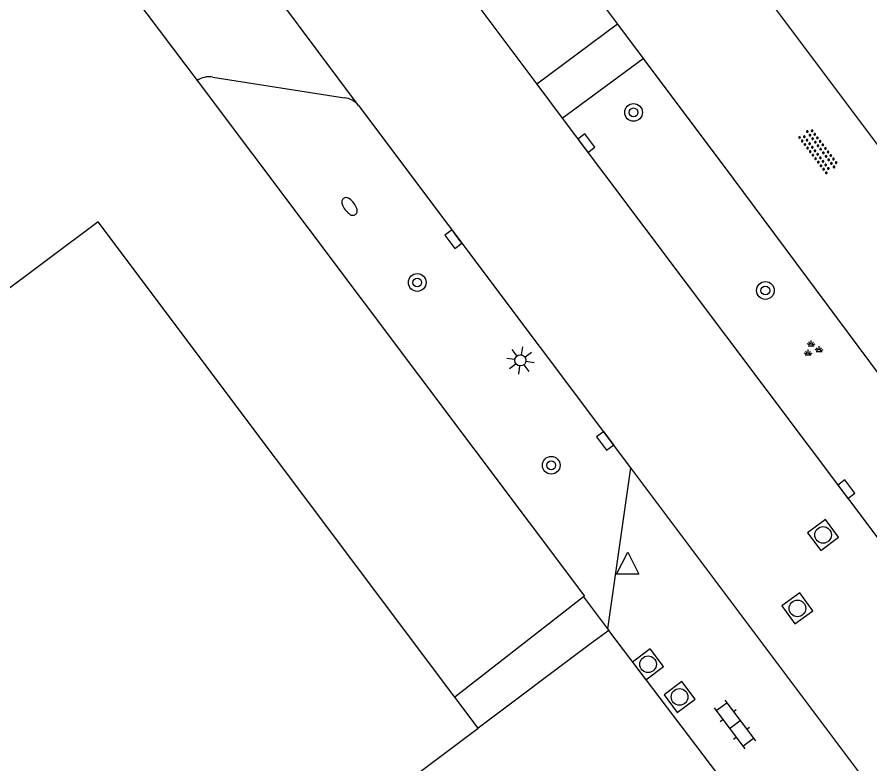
# Model space of a CAD drawing. Extents: x 130998 to 133001, y 398999 to 403002.
# Drawn here: x 131844.93 to 131883.4, y 400434.54 to 400468.25 of the extents above; entities that cross this region are included whole.
import ezdxf

# ---------------------------------------------------------------- set-up
doc = ezdxf.new("R2010")
doc.units = 0
for name, color, linetype in [('gg-afsc-erfafscheiding', 7, 'Continuous'), ('gg-afsc-hekwerk', 7, 'Continuous'), ('gg-afsc-muur', 7, 'Continuous'), ('gg-bbg-hoofdgebouw', 7, 'Continuous'), ('gg-knt-verharding', 7, 'Continuous'), ('gg-knt-verharding nz', 7, 'Continuous'), ('gt-grn-weggrens', 7, 'Continuous'), ('gt-symb-boom', 7, 'Continuous'), ('gt-symb-brandkraan', 7, 'Continuous'), ('gt-symb-groenvak', 7, 'Continuous'), ('gt-symb-klinker verharding', 7, 'Continuous'), ('gt-symb-kolk', 7, 'Continuous'), ('gt-symb-lichtmast', 7, 'Continuous'), ('gt-symb-overige verharding', 7, 'Continuous'), ('gt-symb-rioolschacht', 7, 'Continuous'), ('gt-symb-waterafsluiter', 7, 'Continuous')]:
    doc.layers.add(name, color=color, linetype=linetype)

# ---------------------------------------------------------------- blocks, each defined once
blk = doc.blocks.new('gt0-RS')
at = {"layer": 'gt-symb-rioolschacht'}
blk.add_lwpolyline([(-0.5, -0.5), (0.5, -0.5), (0.5, 0.5), (-0.5, 0.5)], close=True, dxfattribs=at)
blk.add_circle((0, 0), 0.375, dxfattribs=at)
blk = doc.blocks.new('gt0-KL1')
at = {"layer": 'gt-symb-klinker verharding'}
for p, q in [((-0.5, 0.3), (-0.5, 0.45)), ((0.5, 0.3), (0.5, 0.45)), ((-1.15, 0.3), (1.15, 0.3)), ((-1, -0.3), (-1, 0.3)), ((0, -0.3), (0, 0.3)), ((1, -0.3), (1, 0.3)), ((-1.15, -0.3), (1.15, -0.3)), ((-0.5, -0.45), (-0.5, -0.3)), ((0.5, -0.45), (0.5, -0.3))]:
    blk.add_line(p, q, dxfattribs=at)
blk = doc.blocks.new('gt0-WAFSL')
at = {"layer": 'gt-symb-waterafsluiter'}
for p, q in [((-0.5, -0.333), (0, 0.667)), ((0, 0.667), (0.5, -0.333)), ((0.5, -0.333), (-0.5, -0.333))]:
    blk.add_line(p, q, dxfattribs=at)
blk = doc.blocks.new('gt0-KOLK')
at = {"layer": 'gt-symb-kolk'}
blk.add_lwpolyline([(0, 0), (0.375, 0), (0.375, 0.4), (-0.375, 0.4), (-0.375, 0), (0, 0)], dxfattribs=at)
blk = doc.blocks.new('gt0-BOOM')
at = {"layer": 'gt-symb-boom'}
for radius in [0.4, 0.2]:
    blk.add_circle((0, 0), radius, dxfattribs=at)
blk = doc.blocks.new('gt0-GRVAK')
at = {"layer": 'gt-symb-groenvak'}
for p, q in [((-0.047, 0.214), (-0.047, 0.393)), ((-0.11, 0.189), (-0.228, 0.24)), ((-0.182, 0.153), (0.088, 0.153)), ((-0.091, 0.211), (-0.156, 0.322)), ((-0.004, 0.211), (0.061, 0.322)), ((0.015, 0.189), (0.133, 0.24)), ((0.262, -0.052), (0.197, 0.059)), ((0.305, -0.049), (0.305, 0.13)), ((0.349, -0.052), (0.414, 0.059)), ((-0.245, -0.228), (-0.363, -0.177)), ((-0.318, -0.264), (-0.047, -0.264)), ((-0.226, -0.206), (-0.291, -0.095)), ((-0.183, -0.203), (-0.183, -0.024)), ((-0.139, -0.206), (-0.074, -0.095)), ((-0.12, -0.228), (-0.002, -0.177)), ((0.243, -0.074), (0.125, -0.023)), ((0.17, -0.11), (0.441, -0.11)), ((0.368, -0.074), (0.486, -0.023))]:
    blk.add_line(p, q, dxfattribs=at)
blk = doc.blocks.new('gt0-OVH')
at = {"layer": 'gt-symb-overige verharding'}
for points in [[(-0.972, 0.298), (-0.967, 0.308), (-0.965, 0.319), (-0.966, 0.33), (-0.971, 0.34), (-0.978, 0.348), (-0.988, 0.353), (-0.999, 0.355), (-1.01, 0.354), (-1.02, 0.349), (-1.028, 0.342), (-1.033, 0.332), (-1.035, 0.321), (-1.034, 0.31), (-1.029, 0.3), (-1.022, 0.292), (-1.012, 0.287), (-1.001, 0.285), (-0.99, 0.286), (-0.98, 0.291)], [(-0.872, 0.106), (-0.867, 0.116), (-0.865, 0.126), (-0.866, 0.137), (-0.871, 0.147), (-0.878, 0.156), (-0.888, 0.161), (-0.899, 0.163), (-0.91, 0.162), (-0.92, 0.157), (-0.928, 0.15), (-0.933, 0.14), (-0.935, 0.129), (-0.934, 0.118), (-0.929, 0.108), (-0.922, 0.1), (-0.912, 0.095), (-0.901, 0.092), (-0.89, 0.094), (-0.88, 0.098)], [(-0.772, 0.298), (-0.767, 0.308), (-0.765, 0.319), (-0.766, 0.33), (-0.771, 0.34), (-0.778, 0.348), (-0.788, 0.353), (-0.799, 0.355), (-0.81, 0.354), (-0.82, 0.349), (-0.828, 0.342), (-0.833, 0.332), (-0.835, 0.321), (-0.834, 0.31), (-0.829, 0.3), (-0.822, 0.292), (-0.812, 0.287), (-0.801, 0.285), (-0.79, 0.286), (-0.78, 0.291)], [(-0.672, 0.106), (-0.667, 0.116), (-0.665, 0.126), (-0.666, 0.137), (-0.671, 0.147), (-0.678, 0.156), (-0.688, 0.161), (-0.699, 0.163), (-0.71, 0.162), (-0.72, 0.157), (-0.728, 0.15), (-0.733, 0.14), (-0.735, 0.129), (-0.734, 0.118), (-0.729, 0.108), (-0.722, 0.1), (-0.712, 0.095), (-0.701, 0.092), (-0.69, 0.094), (-0.68, 0.098)], [(-0.572, 0.298), (-0.567, 0.308), (-0.565, 0.319), (-0.566, 0.33), (-0.571, 0.34), (-0.578, 0.348), (-0.588, 0.353), (-0.599, 0.355), (-0.61, 0.354), (-0.62, 0.349), (-0.628, 0.342), (-0.633, 0.332), (-0.635, 0.321), (-0.634, 0.31), (-0.629, 0.3), (-0.622, 0.292), (-0.612, 0.287), (-0.601, 0.285), (-0.59, 0.286), (-0.58, 0.291)], [(-0.472, 0.106), (-0.467, 0.116), (-0.465, 0.126), (-0.466, 0.137), (-0.471, 0.147), (-0.478, 0.156), (-0.488, 0.161), (-0.499, 0.163), (-0.51, 0.162), (-0.52, 0.157), (-0.528, 0.15), (-0.533, 0.14), (-0.535, 0.129), (-0.534, 0.118), (-0.529, 0.108), (-0.522, 0.1), (-0.512, 0.095), (-0.501, 0.092), (-0.49, 0.094), (-0.48, 0.098)], [(-0.372, 0.298), (-0.367, 0.308), (-0.365, 0.319), (-0.366, 0.33), (-0.371, 0.34), (-0.378, 0.348), (-0.388, 0.353), (-0.399, 0.355), (-0.41, 0.354), (-0.42, 0.349), (-0.428, 0.342), (-0.433, 0.332), (-0.435, 0.321), (-0.434, 0.31), (-0.429, 0.3), (-0.422, 0.292), (-0.412, 0.287), (-0.401, 0.285), (-0.39, 0.286), (-0.38, 0.291)], [(-0.272, 0.106), (-0.267, 0.116), (-0.265, 0.126), (-0.266, 0.137), (-0.271, 0.147), (-0.278, 0.156), (-0.288, 0.161), (-0.299, 0.163), (-0.31, 0.162), (-0.32, 0.157), (-0.328, 0.15), (-0.333, 0.14), (-0.335, 0.129), (-0.334, 0.118), (-0.329, 0.108), (-0.322, 0.1), (-0.312, 0.095), (-0.301, 0.092), (-0.29, 0.094), (-0.28, 0.098)], [(-0.172, 0.298), (-0.167, 0.308), (-0.165, 0.319), (-0.166, 0.33), (-0.171, 0.34), (-0.178, 0.348), (-0.188, 0.353), (-0.199, 0.355), (-0.21, 0.354), (-0.22, 0.349), (-0.228, 0.342), (-0.233, 0.332), (-0.235, 0.321), (-0.234, 0.31), (-0.229, 0.3), (-0.222, 0.292), (-0.212, 0.287), (-0.201, 0.285), (-0.19, 0.286), (-0.18, 0.291)], [(-0.072, 0.106), (-0.067, 0.116), (-0.065, 0.126), (-0.066, 0.137), (-0.071, 0.147), (-0.078, 0.156), (-0.088, 0.161), (-0.099, 0.163), (-0.11, 0.162), (-0.12, 0.157), (-0.128, 0.15), (-0.133, 0.14), (-0.135, 0.129), (-0.134, 0.118), (-0.129, 0.108), (-0.122, 0.1), (-0.112, 0.095), (-0.101, 0.092), (-0.09, 0.094), (-0.08, 0.098)], [(0.028, 0.298), (0.033, 0.308), (0.035, 0.319), (0.034, 0.33), (0.029, 0.34), (0.022, 0.348), (0.012, 0.353), (0.001, 0.355), (-0.01, 0.354), (-0.02, 0.349), (-0.028, 0.342), (-0.033, 0.332), (-0.035, 0.321), (-0.034, 0.31), (-0.029, 0.3), (-0.022, 0.292), (-0.012, 0.287), (-0.001, 0.285), (0.01, 0.286), (0.02, 0.291)], [(0.128, 0.106), (0.133, 0.116), (0.135, 0.126), (0.134, 0.137), (0.129, 0.147), (0.122, 0.156), (0.112, 0.161), (0.101, 0.163), (0.09, 0.162), (0.08, 0.157), (0.072, 0.15), (0.067, 0.14), (0.065, 0.129), (0.066, 0.118), (0.071, 0.108), (0.078, 0.1), (0.088, 0.095), (0.099, 0.092), (0.11, 0.094), (0.12, 0.098)], [(0.228, 0.298), (0.233, 0.308), (0.235, 0.319), (0.234, 0.33), (0.229, 0.34), (0.222, 0.348), (0.212, 0.353), (0.201, 0.355), (0.19, 0.354), (0.18, 0.349), (0.172, 0.342), (0.167, 0.332), (0.165, 0.321), (0.166, 0.31), (0.171, 0.3), (0.178, 0.292), (0.188, 0.287), (0.199, 0.285), (0.21, 0.286), (0.22, 0.291)], [(0.328, 0.106), (0.333, 0.116), (0.335, 0.126), (0.334, 0.137), (0.329, 0.147), (0.322, 0.156), (0.312, 0.161), (0.301, 0.163), (0.29, 0.162), (0.28, 0.157), (0.272, 0.15), (0.267, 0.14), (0.265, 0.129), (0.266, 0.118), (0.271, 0.108), (0.278, 0.1), (0.288, 0.095), (0.299, 0.092), (0.31, 0.094), (0.32, 0.098)], [(0.428, 0.298), (0.433, 0.308), (0.435, 0.319), (0.434, 0.33), (0.429, 0.34), (0.422, 0.348), (0.412, 0.353), (0.401, 0.355), (0.39, 0.354), (0.38, 0.349), (0.372, 0.342), (0.367, 0.332), (0.365, 0.321), (0.366, 0.31), (0.371, 0.3), (0.378, 0.292), (0.388, 0.287), (0.399, 0.285), (0.41, 0.286), (0.42, 0.291)], [(0.528, 0.106), (0.533, 0.116), (0.535, 0.126), (0.534, 0.137), (0.529, 0.147), (0.522, 0.156), (0.512, 0.161), (0.501, 0.163), (0.49, 0.162), (0.48, 0.157), (0.472, 0.15), (0.467, 0.14), (0.465, 0.129), (0.466, 0.118), (0.471, 0.108), (0.478, 0.1), (0.488, 0.095), (0.499, 0.092), (0.51, 0.094), (0.52, 0.098)], [(0.628, 0.298), (0.633, 0.308), (0.635, 0.319), (0.634, 0.33), (0.629, 0.34), (0.622, 0.348), (0.612, 0.353), (0.601, 0.355), (0.59, 0.354), (0.58, 0.349), (0.572, 0.342), (0.567, 0.332), (0.565, 0.321), (0.566, 0.31), (0.571, 0.3), (0.578, 0.292), (0.588, 0.287), (0.599, 0.285), (0.61, 0.286), (0.62, 0.291)], [(0.728, 0.106), (0.733, 0.116), (0.735, 0.126), (0.734, 0.137), (0.729, 0.147), (0.722, 0.156), (0.712, 0.161), (0.701, 0.163), (0.69, 0.162), (0.68, 0.157), (0.672, 0.15), (0.667, 0.14), (0.665, 0.129), (0.666, 0.118), (0.671, 0.108), (0.678, 0.1), (0.688, 0.095), (0.699, 0.092), (0.71, 0.094), (0.72, 0.098)], [(0.828, 0.298), (0.833, 0.308), (0.835, 0.319), (0.834, 0.33), (0.829, 0.34), (0.822, 0.348), (0.812, 0.353), (0.801, 0.355), (0.79, 0.354), (0.78, 0.349), (0.772, 0.342), (0.767, 0.332), (0.765, 0.321), (0.766, 0.31), (0.771, 0.3), (0.778, 0.292), (0.788, 0.287), (0.799, 0.285), (0.81, 0.286), (0.82, 0.291)], [(0.928, 0.106), (0.933, 0.116), (0.935, 0.126), (0.934, 0.137), (0.929, 0.147), (0.922, 0.156), (0.912, 0.161), (0.901, 0.163), (0.89, 0.162), (0.88, 0.157), (0.872, 0.15), (0.867, 0.14), (0.865, 0.129), (0.866, 0.118), (0.871, 0.108), (0.878, 0.1), (0.888, 0.095), (0.899, 0.092), (0.91, 0.094), (0.92, 0.098)], [(1.028, 0.298), (1.033, 0.308), (1.035, 0.319), (1.034, 0.33), (1.029, 0.34), (1.022, 0.348), (1.012, 0.353), (1.001, 0.355), (0.99, 0.354), (0.98, 0.349), (0.972, 0.342), (0.967, 0.332), (0.965, 0.321), (0.966, 0.31), (0.971, 0.3), (0.978, 0.292), (0.988, 0.287), (0.999, 0.285), (1.01, 0.286), (1.02, 0.291)], [(-0.972, -0.142), (-0.967, -0.132), (-0.965, -0.121), (-0.966, -0.11), (-0.971, -0.1), (-0.978, -0.092), (-0.988, -0.087), (-0.999, -0.085), (-1.01, -0.086), (-1.02, -0.091), (-1.028, -0.098), (-1.033, -0.108), (-1.035, -0.119), (-1.034, -0.13), (-1.029, -0.14), (-1.022, -0.148), (-1.012, -0.153), (-1.001, -0.155), (-0.99, -0.154), (-0.98, -0.149)], [(-0.872, -0.334), (-0.867, -0.324), (-0.865, -0.314), (-0.866, -0.303), (-0.871, -0.293), (-0.878, -0.284), (-0.888, -0.279), (-0.899, -0.277), (-0.91, -0.278), (-0.92, -0.283), (-0.928, -0.29), (-0.933, -0.3), (-0.935, -0.311), (-0.934, -0.322), (-0.929, -0.332), (-0.922, -0.34), (-0.912, -0.345), (-0.901, -0.348), (-0.89, -0.346), (-0.88, -0.342)], [(-0.772, -0.142), (-0.767, -0.132), (-0.765, -0.121), (-0.766, -0.11), (-0.771, -0.1), (-0.778, -0.092), (-0.788, -0.087), (-0.799, -0.085), (-0.81, -0.086), (-0.82, -0.091), (-0.828, -0.098), (-0.833, -0.108), (-0.835, -0.119), (-0.834, -0.13), (-0.829, -0.14), (-0.822, -0.148), (-0.812, -0.153), (-0.801, -0.155), (-0.79, -0.154), (-0.78, -0.149)], [(-0.672, -0.334), (-0.667, -0.324), (-0.665, -0.314), (-0.666, -0.303), (-0.671, -0.293), (-0.678, -0.284), (-0.688, -0.279), (-0.699, -0.277), (-0.71, -0.278), (-0.72, -0.283), (-0.728, -0.29), (-0.733, -0.3), (-0.735, -0.311), (-0.734, -0.322), (-0.729, -0.332), (-0.722, -0.34), (-0.712, -0.345), (-0.701, -0.348), (-0.69, -0.346), (-0.68, -0.342)], [(-0.572, -0.142), (-0.567, -0.132), (-0.565, -0.121), (-0.566, -0.11), (-0.571, -0.1), (-0.578, -0.092), (-0.588, -0.087), (-0.599, -0.085), (-0.61, -0.086), (-0.62, -0.091), (-0.628, -0.098), (-0.633, -0.108), (-0.635, -0.119), (-0.634, -0.13), (-0.629, -0.14), (-0.622, -0.148), (-0.612, -0.153), (-0.601, -0.155), (-0.59, -0.154), (-0.58, -0.149)], [(-0.472, -0.334), (-0.467, -0.324), (-0.465, -0.314), (-0.466, -0.303), (-0.471, -0.293), (-0.478, -0.284), (-0.488, -0.279), (-0.499, -0.277), (-0.51, -0.278), (-0.52, -0.283), (-0.528, -0.29), (-0.533, -0.3), (-0.535, -0.311), (-0.534, -0.322), (-0.529, -0.332), (-0.522, -0.34), (-0.512, -0.345), (-0.501, -0.348), (-0.49, -0.346), (-0.48, -0.342)], [(-0.372, -0.142), (-0.367, -0.132), (-0.365, -0.121), (-0.366, -0.11), (-0.371, -0.1), (-0.378, -0.092), (-0.388, -0.087), (-0.399, -0.085), (-0.41, -0.086), (-0.42, -0.091), (-0.428, -0.098), (-0.433, -0.108), (-0.435, -0.119), (-0.434, -0.13), (-0.429, -0.14), (-0.422, -0.148), (-0.412, -0.153), (-0.401, -0.155), (-0.39, -0.154), (-0.38, -0.149)], [(-0.272, -0.334), (-0.267, -0.324), (-0.265, -0.314), (-0.266, -0.303), (-0.271, -0.293), (-0.278, -0.284), (-0.288, -0.279), (-0.299, -0.277), (-0.31, -0.278), (-0.32, -0.283), (-0.328, -0.29), (-0.333, -0.3), (-0.335, -0.311), (-0.334, -0.322), (-0.329, -0.332), (-0.322, -0.34), (-0.312, -0.345), (-0.301, -0.348), (-0.29, -0.346), (-0.28, -0.342)], [(-0.172, -0.142), (-0.167, -0.132), (-0.165, -0.121), (-0.166, -0.11), (-0.171, -0.1), (-0.178, -0.092), (-0.188, -0.087), (-0.199, -0.085), (-0.21, -0.086), (-0.22, -0.091), (-0.228, -0.098), (-0.233, -0.108), (-0.235, -0.119), (-0.234, -0.13), (-0.229, -0.14), (-0.222, -0.148), (-0.212, -0.153), (-0.201, -0.155), (-0.19, -0.154), (-0.18, -0.149)], [(-0.072, -0.334), (-0.067, -0.324), (-0.065, -0.314), (-0.066, -0.303), (-0.071, -0.293), (-0.078, -0.284), (-0.088, -0.279), (-0.099, -0.277), (-0.11, -0.278), (-0.12, -0.283), (-0.128, -0.29), (-0.133, -0.3), (-0.135, -0.311), (-0.134, -0.322), (-0.129, -0.332), (-0.122, -0.34), (-0.112, -0.345), (-0.101, -0.348), (-0.09, -0.346), (-0.08, -0.342)], [(0.028, -0.142), (0.033, -0.132), (0.035, -0.121), (0.034, -0.11), (0.029, -0.1), (0.022, -0.092), (0.012, -0.087), (0.001, -0.085), (-0.01, -0.086), (-0.02, -0.091), (-0.028, -0.098), (-0.033, -0.108), (-0.035, -0.119), (-0.034, -0.13), (-0.029, -0.14), (-0.022, -0.148), (-0.012, -0.153), (-0.001, -0.155), (0.01, -0.154), (0.02, -0.149)], [(0.128, -0.334), (0.133, -0.324), (0.135, -0.314), (0.134, -0.303), (0.129, -0.293), (0.122, -0.284), (0.112, -0.279), (0.101, -0.277), (0.09, -0.278), (0.08, -0.283), (0.072, -0.29), (0.067, -0.3), (0.065, -0.311), (0.066, -0.322), (0.071, -0.332), (0.078, -0.34), (0.088, -0.345), (0.099, -0.348), (0.11, -0.346), (0.12, -0.342)], [(0.228, -0.142), (0.233, -0.132), (0.235, -0.121), (0.234, -0.11), (0.229, -0.1), (0.222, -0.092), (0.212, -0.087), (0.201, -0.085), (0.19, -0.086), (0.18, -0.091), (0.172, -0.098), (0.167, -0.108), (0.165, -0.119), (0.166, -0.13), (0.171, -0.14), (0.178, -0.148), (0.188, -0.153), (0.199, -0.155), (0.21, -0.154), (0.22, -0.149)], [(0.328, -0.334), (0.333, -0.324), (0.335, -0.314), (0.334, -0.303), (0.329, -0.293), (0.322, -0.284), (0.312, -0.279), (0.301, -0.277), (0.29, -0.278), (0.28, -0.283), (0.272, -0.29), (0.267, -0.3), (0.265, -0.311), (0.266, -0.322), (0.271, -0.332), (0.278, -0.34), (0.288, -0.345), (0.299, -0.348), (0.31, -0.346), (0.32, -0.342)], [(0.428, -0.142), (0.433, -0.132), (0.435, -0.121), (0.434, -0.11), (0.429, -0.1), (0.422, -0.092), (0.412, -0.087), (0.401, -0.085), (0.39, -0.086), (0.38, -0.091), (0.372, -0.098), (0.367, -0.108), (0.365, -0.119), (0.366, -0.13), (0.371, -0.14), (0.378, -0.148), (0.388, -0.153), (0.399, -0.155), (0.41, -0.154), (0.42, -0.149)], [(0.528, -0.334), (0.533, -0.324), (0.535, -0.314), (0.534, -0.303), (0.529, -0.293), (0.522, -0.284), (0.512, -0.279), (0.501, -0.277), (0.49, -0.278), (0.48, -0.283), (0.472, -0.29), (0.467, -0.3), (0.465, -0.311), (0.466, -0.322), (0.471, -0.332), (0.478, -0.34), (0.488, -0.345), (0.499, -0.348), (0.51, -0.346), (0.52, -0.342)], [(0.628, -0.142), (0.633, -0.132), (0.635, -0.121), (0.634, -0.11), (0.629, -0.1), (0.622, -0.092), (0.612, -0.087), (0.601, -0.085), (0.59, -0.086), (0.58, -0.091), (0.572, -0.098), (0.567, -0.108), (0.565, -0.119), (0.566, -0.13), (0.571, -0.14), (0.578, -0.148), (0.588, -0.153), (0.599, -0.155), (0.61, -0.154), (0.62, -0.149)], [(0.728, -0.334), (0.733, -0.324), (0.735, -0.314), (0.734, -0.303), (0.729, -0.293), (0.722, -0.284), (0.712, -0.279), (0.701, -0.277), (0.69, -0.278), (0.68, -0.283), (0.672, -0.29), (0.667, -0.3), (0.665, -0.311), (0.666, -0.322), (0.671, -0.332), (0.678, -0.34), (0.688, -0.345), (0.699, -0.348), (0.71, -0.346), (0.72, -0.342)], [(0.828, -0.142), (0.833, -0.132), (0.835, -0.121), (0.834, -0.11), (0.829, -0.1), (0.822, -0.092), (0.812, -0.087), (0.801, -0.085), (0.79, -0.086), (0.78, -0.091), (0.772, -0.098), (0.767, -0.108), (0.765, -0.119), (0.766, -0.13), (0.771, -0.14), (0.778, -0.148), (0.788, -0.153), (0.799, -0.155), (0.81, -0.154), (0.82, -0.149)], [(0.928, -0.334), (0.933, -0.324), (0.935, -0.314), (0.934, -0.303), (0.929, -0.293), (0.922, -0.284), (0.912, -0.279), (0.901, -0.277), (0.89, -0.278), (0.88, -0.283), (0.872, -0.29), (0.867, -0.3), (0.865, -0.311), (0.866, -0.322), (0.871, -0.332), (0.878, -0.34), (0.888, -0.345), (0.899, -0.348), (0.91, -0.346), (0.92, -0.342)], [(1.028, -0.142), (1.033, -0.132), (1.035, -0.121), (1.034, -0.11), (1.029, -0.1), (1.022, -0.092), (1.012, -0.087), (1.001, -0.085), (0.99, -0.086), (0.98, -0.091), (0.972, -0.098), (0.967, -0.108), (0.965, -0.119), (0.966, -0.13), (0.971, -0.14), (0.978, -0.148), (0.988, -0.153), (0.999, -0.155), (1.01, -0.154), (1.02, -0.149)]]:
    blk.add_lwpolyline(points, close=True, dxfattribs=at)
blk = doc.blocks.new('gt0-BR')
at = {"layer": 'gt-symb-brandkraan'}
for centre, radius, start, end in [((-0.244, 0), 0.206, 107.5669, 252.4331), ((0.599, -2.664), 3, 106.892, 107.5669), ((0, -0.691), 0.938, 73.108, 106.892), ((-0.599, -2.664), 3, 72.4331, 73.108), ((0.244, 0), 0.206, 287.567, 72.4331), ((0.599, 2.664), 3, 252.4331, 253.108), ((0, 0.691), 0.938, 253.108, 286.8921), ((-0.599, 2.664), 3, 286.8921, 287.567)]:
    blk.add_arc(centre, radius, start, end, dxfattribs=at)
blk = doc.blocks.new('gt0-LMAST')
at = {"layer": 'gt-symb-lichtmast'}
for p, q in [((-0.182, 0.173), (-0.447, 0.438)), ((-0.005, 0.246), (-0.005, 0.621)), ((0.172, 0.173), (0.437, 0.438)), ((-0.255, -0.004), (-0.63, -0.004)), ((-0.182, -0.181), (-0.447, -0.446)), ((-0.005, -0.254), (-0.005, -0.629)), ((0.437, -0.446), (0.172, -0.181)), ((0.245, -0.004), (0.62, -0.004))]:
    blk.add_line(p, q, dxfattribs=at)
blk.add_circle((-0.005, -0.004), 0.25, dxfattribs=at)

msp = doc.modelspace()

# ---------------------------------------------------------------- linework, layer by layer
at = {"layer": 'gg-afsc-erfafscheiding'}
msp.add_line((131877.221, 400460.974), (131886.135, 400448.962), dxfattribs=at)
at = {"layer": 'gg-afsc-hekwerk'}
for p, q in [((131846.396, 400474.242), (131853.053, 400465.376)), ((131870.482, 400442.076), (131869.647, 400441.427)), ((131869.647, 400441.427), (131864.667, 400437.556))]:
    msp.add_line(p, q, dxfattribs=at)
msp.add_lwpolyline([(131853.053, 400465.376), (131870.525, 400442.109), (131870.482, 400442.076)], dxfattribs=at)
at = {"layer": 'gg-afsc-muur'}
msp.add_line((131870.799, 400439.952), (131865.722, 400436.149), dxfattribs=at)
at = {"layer": 'gg-bbg-hoofdgebouw'}
msp.add_line((131865.722, 400436.149), (131864.667, 400437.556), dxfattribs=at)
for points in [[(131872.1, 400478.83), (131876.43, 400473.08), (131876.83, 400473.39), (131879.84, 400469.35), (131879.03, 400468.75), (131886.65, 400458.58), (131886.12, 400458.22), (131888.82, 400455.5), (131890.64, 400452.15), (131891.16, 400452.52), (131894.72, 400447.82), (131901.99, 400453.26), (131902.288, 400452.871)], [(131864.667, 400437.556), (131848.584, 400459.007), (131821.032, 400438.377)], [(131857.904, 400418.317), (131852.162, 400425.982), (131865.722, 400436.149)]]:
    msp.add_lwpolyline(points, dxfattribs=at)
at = {"layer": 'gg-knt-verharding'}
for p, q in [((131866.657, 400475.134), (131872.008, 400467.923)), ((131864.034, 400471.002), (131868.371, 400465.22)), ((131872.008, 400467.923), (131868.371, 400465.22)), ((131869.519, 400463.69), (131873.172, 400466.372)), ((131873.172, 400466.372), (131877.221, 400460.974)), ((131853.755, 400465.537), (131859.691, 400464.602)), ((131868.371, 400465.22), (131869.519, 400463.69)), ((131860.329, 400464.253), (131872.593, 400447.904)), ((131869.519, 400463.69), (131884.632, 400443.544)), ((131872.593, 400447.904), (131871.565, 400440.631)), ((131870.482, 400442.076), (131871.565, 400440.631)), ((131871.615, 400440.564), (131870.799, 400439.952)), ((131871.565, 400440.631), (131871.615, 400440.564)), ((131884.411, 400423.726), (131871.615, 400440.564))]:
    msp.add_line(p, q, dxfattribs=at)
for centre, radius, start, end in [((131853.602, 400464.592), 0.957, 80.8115, 125.0227), ((131859.595, 400463.669), 0.938, 38.4999, 84.1408)]:
    msp.add_arc(centre, radius, start, end, dxfattribs=at)
at = {"layer": 'gg-knt-verharding nz'}
for p, q in [((131860.329, 400464.253), (131852.345, 400474.947)), ((131872.593, 400447.904), (131892.439, 400421.437))]:
    msp.add_line(p, q, dxfattribs=at)
at = {"layer": 'gt-grn-weggrens'}
msp.add_line((131872.008, 400467.923), (131873.172, 400466.372), dxfattribs=at)

# ---------------------------------------------------------------- block references
at = {"layer": 'gt-symb-boom'}
for p in [(131872.735, 400463.942), (131862.978, 400456.267), (131878.682, 400455.905), (131869.022, 400448.016)]:
    msp.add_blockref('gt0-BOOM', p, dxfattribs=at)
at = {"layer": 'gt-symb-brandkraan', "rotation": -53.416578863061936}
msp.add_blockref('gt0-BR', (131859.922, 400459.7), dxfattribs=at)
at = {"layer": 'gt-symb-groenvak'}
msp.add_blockref('gt0-GRVAK', (131880.796, 400453.259), dxfattribs=at)
at = {"layer": 'gt-symb-klinker verharding', "rotation": -53.130102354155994}
msp.add_blockref('gt0-KL1', (131877.306, 400436.322), dxfattribs=at)
at = {"layer": 'gt-symb-kolk'}
for p, rotation in [((131870.449, 400462.44), -53.130102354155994), ((131864.771, 400458.339), 126.78969964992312), ((131871.616, 400449.235), 126.86989764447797), ((131882.174, 400446.817), -53.130102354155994)]:
    msp.add_blockref('gt0-KOLK', p, dxfattribs=dict(at, rotation=rotation))
at = {"layer": 'gt-symb-lichtmast', "rotation": 126.86989764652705}
msp.add_blockref('gt0-LMAST', (131867.627, 400452.75), dxfattribs=at)
at = {"layer": 'gt-symb-overige verharding', "rotation": 127.0761203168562}
msp.add_blockref('gt0-OVH', (131881.081, 400462.207), dxfattribs=at)
at = {"layer": 'gt-symb-rioolschacht'}
for p, rotation in [((131881.285, 400444.872), 126.70953402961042), ((131880.128, 400441.556), 125.6442001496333), ((131873.39, 400439.035), 126.86989764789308), ((131874.81, 400437.561), 126.86989764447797)]:
    msp.add_blockref('gt0-RS', p, dxfattribs=dict(at, rotation=rotation))
at = {"layer": 'gt-symb-waterafsluiter', "rotation": -0.34377055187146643}
msp.add_blockref('gt0-WAFSL', (131872.473, 400443.435), dxfattribs=at)

doc.saveas('drawing.dxf')
